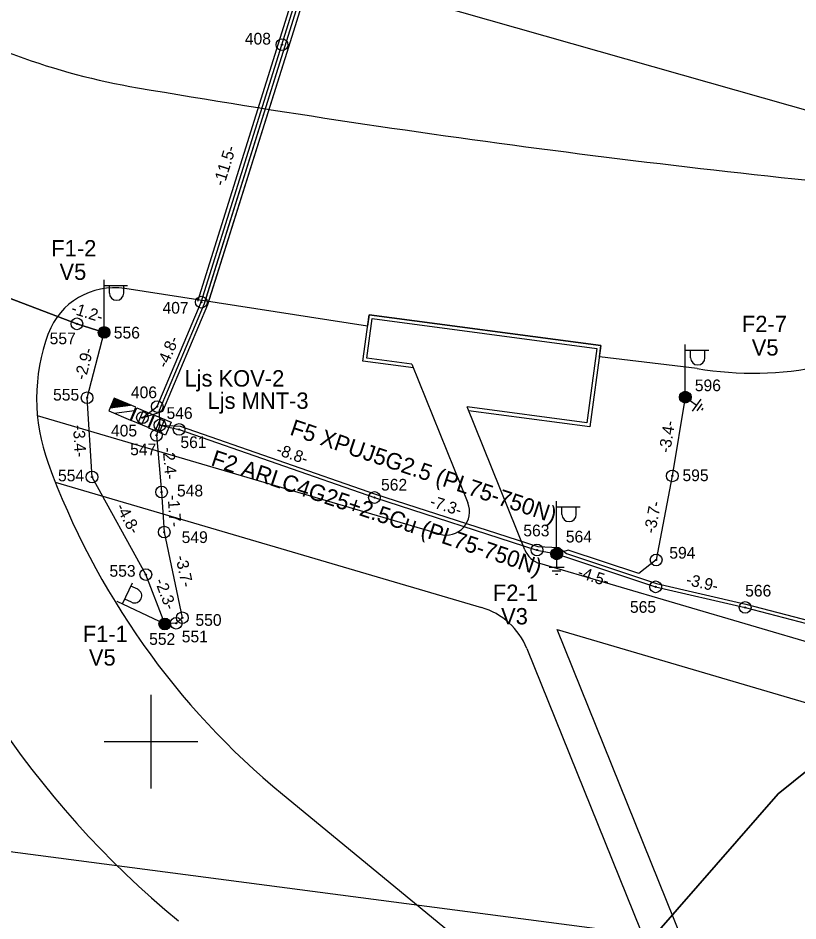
# Model space of a CAD drawing. Extents: x 528816 to 533196, y 6574767 to 6575847.
# Drawn here: x 530394.32 to 530427.64, y 6575142.34 to 6575180.88 of the extents above; entities that cross this region are included whole.
import ezdxf

# ---------------------------------------------------------------- set-up
doc = ezdxf.new("R2010")
doc.units = 0
for name, color, linetype in [('ELRAJATISMP', 7, 'Continuous'), ('JOONSIDE', 7, 'Continuous'), ('KOORDPUNKT', 7, 'Continuous'), ('MOOTPIIR', 7, 'Continuous'), ('MPKAABEL', 7, 'Continuous'), ('PIIR', 7, 'Continuous'), ('POST', 7, 'Continuous'), ('TEE', 7, 'Continuous'), ('VORK', 7, 'Continuous')]:
    doc.layers.add(name, color=color, linetype=linetype)

msp = doc.modelspace()

# ---------------------------------------------------------------- linework, layer by layer
at = {"layer": 'ELRAJATISMP'}
for p, q in [((530398.432, 6575164.662), (530398.198, 6575164.113)), ((530398.994, 6575164.35), (530398.406, 6575164.6)), ((530399.027, 6575164.354), (530398.412, 6575164.616)), ((530399.059, 6575164.359), (530398.419, 6575164.631)), ((530399.092, 6575164.363), (530398.425, 6575164.647)), ((530399.36, 6575164.268), (530398.432, 6575164.662)), ((530398.257, 6575164.252), (530399.125, 6575164.367)), ((530398.272, 6575164.254), (530398.26, 6575164.259)), ((530398.305, 6575164.258), (530398.267, 6575164.275)), ((530398.338, 6575164.263), (530398.274, 6575164.29)), ((530398.371, 6575164.267), (530398.28, 6575164.306)), ((530398.403, 6575164.271), (530398.287, 6575164.321)), ((530398.436, 6575164.276), (530398.293, 6575164.337)), ((530398.469, 6575164.28), (530398.3, 6575164.352)), ((530398.502, 6575164.285), (530398.307, 6575164.368)), ((530398.535, 6575164.289), (530398.313, 6575164.383)), ((530398.567, 6575164.293), (530398.32, 6575164.399)), ((530398.6, 6575164.298), (530398.326, 6575164.414)), ((530398.633, 6575164.302), (530398.333, 6575164.43)), ((530398.666, 6575164.306), (530398.34, 6575164.445)), ((530398.699, 6575164.311), (530398.346, 6575164.461)), ((530398.731, 6575164.315), (530398.353, 6575164.476)), ((530398.764, 6575164.319), (530398.359, 6575164.492)), ((530398.797, 6575164.324), (530398.366, 6575164.507)), ((530398.83, 6575164.328), (530398.373, 6575164.523)), ((530398.863, 6575164.333), (530398.379, 6575164.538)), ((530398.895, 6575164.337), (530398.386, 6575164.554)), ((530398.928, 6575164.341), (530398.392, 6575164.569)), ((530398.961, 6575164.346), (530398.399, 6575164.585)), ((530399.126, 6575163.718), (530399.36, 6575164.268)), ((530398.198, 6575164.113), (530399.126, 6575163.718)), ((530398.433, 6575164.013), (530399.3, 6575164.129)), ((530399.672, 6575164.135), (530399.438, 6575163.586)), ((530399.834, 6575164.066), (530399.6, 6575163.517)), ((530400.421, 6575163.816), (530400.187, 6575163.267)), ((530400.583, 6575163.747), (530400.349, 6575163.198))]:
    msp.add_line(p, q, dxfattribs=at)
for points in [[(530399.396, 6575164.252), (530400.109, 6575163.949), (530399.875, 6575163.4), (530399.163, 6575163.703)], [(530400.146, 6575163.933), (530400.858, 6575163.63), (530400.624, 6575163.081), (530399.912, 6575163.384)]]:
    msp.add_lwpolyline(points, close=True, dxfattribs=at)
at = {"layer": 'KOORDPUNKT'}
for centre, radius in [((530405.598, 6575179.746), 0.25), ((530405.598, 6575179.746), 0.025), ((530405.598, 6575179.746), 0.0221), ((530405.598, 6575179.746), 0.0191), ((530405.598, 6575179.746), 0.0161), ((530405.598, 6575179.746), 0.0132), ((530405.598, 6575179.746), 0.0102), ((530405.598, 6575179.746), 0.00726), ((530405.598, 6575179.746), 0.0043), ((530402.151, 6575168.757), 0.25), ((530402.151, 6575168.757), 0.025), ((530402.151, 6575168.757), 0.0221), ((530402.151, 6575168.757), 0.0191), ((530402.151, 6575168.757), 0.0161), ((530402.151, 6575168.757), 0.0132), ((530402.151, 6575168.757), 0.0102), ((530402.151, 6575168.757), 0.00726), ((530402.151, 6575168.757), 0.0043), ((530396.839, 6575167.831), 0.25), ((530396.839, 6575167.831), 0.025), ((530396.839, 6575167.831), 0.0221), ((530396.839, 6575167.831), 0.0191), ((530396.839, 6575167.831), 0.0161), ((530396.839, 6575167.831), 0.0132), ((530396.839, 6575167.831), 0.0102), ((530396.839, 6575167.831), 0.00726), ((530396.839, 6575167.831), 0.0043), ((530397.999, 6575167.464), 0.25), ((530397.999, 6575167.464), 0.025), ((530397.999, 6575167.464), 0.0221), ((530397.999, 6575167.464), 0.0191), ((530397.999, 6575167.464), 0.0161), ((530397.999, 6575167.464), 0.0132), ((530397.999, 6575167.464), 0.0102), ((530397.999, 6575167.464), 0.00726), ((530397.999, 6575167.464), 0.0043), ((530397.274, 6575164.675), 0.25), ((530397.274, 6575164.675), 0.025), ((530397.274, 6575164.675), 0.0221), ((530397.274, 6575164.675), 0.0191), ((530397.274, 6575164.675), 0.0161), ((530397.274, 6575164.675), 0.0132), ((530397.274, 6575164.675), 0.0102), ((530397.274, 6575164.675), 0.00726), ((530397.274, 6575164.675), 0.0043), ((530422.827, 6575164.702), 0.25), ((530422.827, 6575164.702), 0.025), ((530422.827, 6575164.702), 0.0221), ((530422.827, 6575164.702), 0.0191), ((530422.827, 6575164.702), 0.0161), ((530422.827, 6575164.702), 0.0132), ((530422.827, 6575164.702), 0.0102), ((530422.827, 6575164.702), 0.00726), ((530422.827, 6575164.702), 0.0043), ((530400.268, 6575164.3), 0.25), ((530400.268, 6575164.3), 0.025), ((530400.268, 6575164.3), 0.0221), ((530400.268, 6575164.3), 0.0191), ((530400.268, 6575164.3), 0.0161), ((530400.268, 6575164.3), 0.0132), ((530400.268, 6575164.3), 0.0102), ((530400.268, 6575164.3), 0.00726), ((530400.268, 6575164.3), 0.0043), ((530399.636, 6575163.826), 0.25), ((530399.636, 6575163.826), 0.025), ((530399.636, 6575163.826), 0.0221), ((530399.636, 6575163.826), 0.0191), ((530399.636, 6575163.826), 0.0161), ((530399.636, 6575163.826), 0.0132), ((530399.636, 6575163.826), 0.0102), ((530399.636, 6575163.826), 0.00726), ((530399.636, 6575163.826), 0.0043), ((530400.385, 6575163.507), 0.25), ((530400.385, 6575163.507), 0.025), ((530400.385, 6575163.507), 0.0221), ((530400.385, 6575163.507), 0.0191), ((530400.385, 6575163.507), 0.0161), ((530400.385, 6575163.507), 0.0132), ((530400.385, 6575163.507), 0.0102), ((530400.385, 6575163.507), 0.00726), ((530400.385, 6575163.507), 0.0043), ((530401.203, 6575163.323), 0.25), ((530400.236, 6575163.073), 0.25), ((530400.236, 6575163.073), 0.025), ((530400.236, 6575163.073), 0.0221), ((530400.236, 6575163.073), 0.0191), ((530400.236, 6575163.073), 0.0161), ((530400.236, 6575163.073), 0.0132), ((530400.236, 6575163.073), 0.0102), ((530400.236, 6575163.073), 0.00726), ((530400.236, 6575163.073), 0.0043), ((530401.203, 6575163.323), 0.025), ((530401.203, 6575163.323), 0.0221), ((530401.203, 6575163.323), 0.0191), ((530401.203, 6575163.323), 0.0161), ((530401.203, 6575163.323), 0.0132), ((530401.203, 6575163.323), 0.0102), ((530401.203, 6575163.323), 0.00726), ((530401.203, 6575163.323), 0.0043), ((530397.485, 6575161.292), 0.25), ((530422.271, 6575161.342), 0.25), ((530397.485, 6575161.292), 0.025), ((530397.485, 6575161.292), 0.0221), ((530397.485, 6575161.292), 0.0191), ((530397.485, 6575161.292), 0.0161), ((530397.485, 6575161.292), 0.0132), ((530397.485, 6575161.292), 0.0102), ((530397.485, 6575161.292), 0.00726), ((530397.485, 6575161.292), 0.0043), ((530422.271, 6575161.342), 0.025), ((530422.271, 6575161.342), 0.0221), ((530422.271, 6575161.342), 0.0191), ((530422.271, 6575161.342), 0.0161), ((530422.271, 6575161.342), 0.0132), ((530422.271, 6575161.342), 0.0102), ((530422.271, 6575161.342), 0.00726), ((530422.271, 6575161.342), 0.0043), ((530400.453, 6575160.652), 0.25), ((530400.453, 6575160.652), 0.025), ((530400.453, 6575160.652), 0.0221), ((530400.453, 6575160.652), 0.0191), ((530400.453, 6575160.652), 0.0161), ((530400.453, 6575160.652), 0.0132), ((530400.453, 6575160.652), 0.0102), ((530400.453, 6575160.652), 0.00726), ((530400.453, 6575160.652), 0.0043), ((530409.549, 6575160.419), 0.25), ((530409.549, 6575160.419), 0.025), ((530409.549, 6575160.419), 0.0221), ((530409.549, 6575160.419), 0.0191), ((530409.549, 6575160.419), 0.0161), ((530409.549, 6575160.419), 0.0132), ((530409.549, 6575160.419), 0.0102), ((530409.549, 6575160.419), 0.00726), ((530409.549, 6575160.419), 0.0043), ((530400.568, 6575158.94), 0.25), ((530400.568, 6575158.94), 0.025), ((530400.568, 6575158.94), 0.0221), ((530400.568, 6575158.94), 0.0191), ((530400.568, 6575158.94), 0.0161), ((530400.568, 6575158.94), 0.0132), ((530400.568, 6575158.94), 0.0102), ((530400.568, 6575158.94), 0.00726), ((530400.568, 6575158.94), 0.0043), ((530416.491, 6575158.177), 0.25), ((530416.491, 6575158.177), 0.025), ((530416.491, 6575158.177), 0.0221), ((530416.491, 6575158.177), 0.0191), ((530416.491, 6575158.177), 0.0161), ((530416.491, 6575158.177), 0.0132), ((530416.491, 6575158.177), 0.0102), ((530416.491, 6575158.177), 0.00726), ((530416.491, 6575158.177), 0.0043), ((530417.33, 6575158.014), 0.25), ((530417.33, 6575158.014), 0.025), ((530417.33, 6575158.014), 0.0221), ((530417.33, 6575158.014), 0.0191), ((530417.33, 6575158.014), 0.0161), ((530417.33, 6575158.014), 0.0132), ((530417.33, 6575158.014), 0.0102), ((530417.33, 6575158.014), 0.00726), ((530417.33, 6575158.014), 0.0043), ((530421.582, 6575157.753), 0.25), ((530421.582, 6575157.753), 0.025), ((530421.582, 6575157.753), 0.0221), ((530421.582, 6575157.753), 0.0191), ((530421.582, 6575157.753), 0.0161), ((530421.582, 6575157.753), 0.0132), ((530421.582, 6575157.753), 0.0102), ((530421.582, 6575157.753), 0.00726), ((530421.582, 6575157.753), 0.0043), ((530399.782, 6575157.128), 0.25), ((530399.782, 6575157.128), 0.025), ((530399.782, 6575157.128), 0.0221), ((530399.782, 6575157.128), 0.0191), ((530399.782, 6575157.128), 0.0161), ((530399.782, 6575157.128), 0.0132), ((530399.782, 6575157.128), 0.0102), ((530399.782, 6575157.128), 0.00726), ((530399.782, 6575157.128), 0.0043), ((530421.559, 6575156.606), 0.25), ((530421.559, 6575156.606), 0.025), ((530421.559, 6575156.606), 0.0221), ((530421.559, 6575156.606), 0.0191), ((530421.559, 6575156.606), 0.0161), ((530421.559, 6575156.606), 0.0132), ((530421.559, 6575156.606), 0.0102), ((530421.559, 6575156.606), 0.00726), ((530421.559, 6575156.606), 0.0043), ((530425.384, 6575155.726), 0.25), ((530425.384, 6575155.726), 0.025), ((530425.384, 6575155.726), 0.0221), ((530425.384, 6575155.726), 0.0191), ((530425.384, 6575155.726), 0.0161), ((530425.384, 6575155.726), 0.0132), ((530425.384, 6575155.726), 0.0102), ((530425.384, 6575155.726), 0.00726), ((530425.384, 6575155.726), 0.0043), ((530401.34, 6575155.285), 0.25), ((530400.591, 6575155.02), 0.25), ((530400.591, 6575155.02), 0.025), ((530400.591, 6575155.02), 0.0221), ((530400.591, 6575155.02), 0.0191), ((530400.591, 6575155.02), 0.0161), ((530400.591, 6575155.02), 0.0132), ((530400.591, 6575155.02), 0.0102), ((530400.591, 6575155.02), 0.00726), ((530400.591, 6575155.02), 0.0043), ((530401.079, 6575155.05), 0.25), ((530401.079, 6575155.05), 0.025), ((530401.079, 6575155.05), 0.0221), ((530401.079, 6575155.05), 0.0191), ((530401.079, 6575155.05), 0.0161), ((530401.079, 6575155.05), 0.0132), ((530401.079, 6575155.05), 0.0102), ((530401.079, 6575155.05), 0.00726), ((530401.079, 6575155.05), 0.0043), ((530401.34, 6575155.285), 0.025), ((530401.34, 6575155.285), 0.0221), ((530401.34, 6575155.285), 0.0191), ((530401.34, 6575155.285), 0.0161), ((530401.34, 6575155.285), 0.0132), ((530401.34, 6575155.285), 0.0102), ((530401.34, 6575155.285), 0.00726), ((530401.34, 6575155.285), 0.0043)]:
    msp.add_circle(centre, radius, dxfattribs=at)
at = {"layer": 'MOOTPIIR'}
msp.add_lwpolyline([(531095.311, 6575014.115), (530588.571, 6575165.473), (530567.771, 6575123.429), (530491.649, 6575144.672), (530473.061, 6575134.936), (530381.892, 6575146.885), (530359.764, 6575180.52), (530373.484, 6575231.858), (530213.717, 6575275.23)], dxfattribs=at)
at = {"layer": 'MPKAABEL'}
for points in [[(530399.636, 6575163.826), (530400.268, 6575164.3), (530402.151, 6575168.757), (530405.598, 6575179.746), (530407.502, 6575185.866), (530409.219, 6575193.378), (530411.25, 6575201.888), (530412.515, 6575206.407), (530414.639, 6575211.986), (530415.519, 6575214.545), (530417.004, 6575219.916), (530418.001, 6575223.392), (530418.906, 6575226.247), (530419.81, 6575229.101), (530419.617, 6575230.34), (530418.681, 6575231.114)], [(530399.636, 6575163.826), (530400.268, 6575164.3), (530402.151, 6575168.757), (530405.598, 6575179.746), (530407.502, 6575185.866), (530409.219, 6575193.378), (530411.25, 6575201.888), (530412.515, 6575206.407), (530414.639, 6575211.986), (530415.519, 6575214.545), (530417.004, 6575219.916), (530418.001, 6575223.392), (530418.906, 6575226.247), (530419.81, 6575229.101), (530419.617, 6575230.34), (530418.681, 6575231.114)], [(530402.151, 6575168.757), (530405.598, 6575179.746), (530407.502, 6575185.866), (530409.219, 6575193.378), (530411.25, 6575201.888), (530412.515, 6575206.407), (530414.639, 6575211.986), (530415.519, 6575214.545), (530417.004, 6575219.916), (530418.001, 6575223.392), (530418.906, 6575226.247), (530419.81, 6575229.101)], [(530402.008, 6575168.802), (530405.455, 6575179.791), (530407.357, 6575185.905), (530409.073, 6575193.412), (530411.105, 6575201.926), (530412.372, 6575206.454), (530414.498, 6575212.037), (530415.376, 6575214.59), (530416.86, 6575219.956), (530417.857, 6575223.436), (530418.763, 6575226.292)], [(530400.385, 6575163.507), (530400.369, 6575164.152), (530402.292, 6575168.706), (530405.741, 6575179.702), (530407.647, 6575185.827), (530409.365, 6575193.344), (530411.395, 6575201.85), (530412.658, 6575206.36), (530414.78, 6575211.935), (530415.681, 6575214.565), (530416.552, 6575215.046), (530421.989, 6575213.719), (530429.896, 6575211.769), (530438.874, 6575209.807), (530445.678, 6575208.566), (530454.942, 6575207.201), (530463.832, 6575205.728), (530466.988, 6575205.483), (530470.248, 6575205.509), (530473.709, 6575207.081), (530475.927, 6575208.171), (530477.162, 6575208.999)], [(530400.385, 6575163.507), (530400.369, 6575164.152), (530402.292, 6575168.706), (530405.741, 6575179.702), (530407.647, 6575185.827), (530409.365, 6575193.344), (530411.395, 6575201.85), (530412.658, 6575206.36), (530414.78, 6575211.935), (530415.681, 6575214.565), (530416.552, 6575215.046), (530421.989, 6575213.719), (530429.896, 6575211.769), (530438.874, 6575209.807), (530445.678, 6575208.566), (530454.942, 6575207.201), (530463.832, 6575205.728), (530466.988, 6575205.483), (530470.248, 6575205.509), (530473.709, 6575207.081), (530475.927, 6575208.171), (530477.162, 6575208.999)], [(530402.295, 6575168.712), (530405.741, 6575179.702), (530407.647, 6575185.827), (530409.365, 6575193.344), (530411.395, 6575201.85), (530412.658, 6575206.36), (530414.78, 6575211.935), (530415.681, 6575214.565)], [(530402.438, 6575168.668), (530405.885, 6575179.657), (530407.792, 6575185.788), (530409.512, 6575193.31), (530411.541, 6575201.813), (530412.8, 6575206.313), (530414.921, 6575211.883), (530415.808, 6575214.464)], [(530399.636, 6575163.826), (530400.513, 6575164.107), (530402.433, 6575168.654), (530405.885, 6575179.657), (530407.792, 6575185.788)], [(530399.636, 6575163.826), (530400.513, 6575164.107), (530402.433, 6575168.654), (530405.885, 6575179.657), (530407.792, 6575185.788)], [(530400.385, 6575163.507), (530400.236, 6575163.073), (530400.453, 6575160.652), (530400.568, 6575158.94), (530401.34, 6575155.285), (530401.079, 6575155.05), (530400.591, 6575155.02), (530399.782, 6575157.128), (530397.485, 6575161.292), (530397.274, 6575164.675), (530397.999, 6575167.464), (530396.839, 6575167.831), (530381.249, 6575173.765), (530375.162, 6575176.008), (530369.341, 6575177.957)], [(530381.249, 6575173.765), (530396.839, 6575167.831), (530397.999, 6575167.464)], [(530400.385, 6575163.507), (530400.236, 6575163.073), (530400.453, 6575160.652), (530400.568, 6575158.94), (530401.34, 6575155.285), (530401.079, 6575155.05), (530400.591, 6575155.02), (530399.782, 6575157.128), (530397.485, 6575161.292), (530397.274, 6575164.675), (530397.999, 6575167.464)], [(530422.827, 6575164.702), (530422.271, 6575161.342), (530421.582, 6575157.753), (530420.848, 6575157.178), (530417.824, 6575158.166), (530417.33, 6575158.014)], [(530422.827, 6575164.702), (530422.271, 6575161.342), (530421.582, 6575157.753), (530420.848, 6575157.178), (530417.824, 6575158.166), (530417.33, 6575158.014)], [(530423.491, 6575164.619), (530423.122, 6575164.101)], [(530423.031, 6575164.557), (530423.307, 6575164.36)], [(530423.536, 6575164.423), (530423.322, 6575164.123)], [(530423.58, 6575164.226), (530423.522, 6575164.145)], [(530400.385, 6575163.507), (530401.203, 6575163.323), (530409.549, 6575160.419), (530416.491, 6575158.177), (530417.33, 6575158.014)], [(530400.385, 6575163.507), (530401.253, 6575163.465), (530409.597, 6575160.561), (530416.526, 6575158.323), (530417.423, 6575158.291), (530417.751, 6575158.032), (530421.601, 6575156.75), (530425.42, 6575155.872), (530432.959, 6575153.904), (530443.404, 6575150.929), (530446.547, 6575150.029)], [(530400.385, 6575163.507), (530401.203, 6575163.323), (530409.549, 6575160.419), (530416.491, 6575158.177), (530417.33, 6575158.014)], [(530400.385, 6575163.507), (530401.253, 6575163.465), (530409.597, 6575160.561), (530416.526, 6575158.323), (530417.423, 6575158.291), (530417.751, 6575158.032), (530421.601, 6575156.75), (530425.42, 6575155.872), (530432.959, 6575153.904), (530443.404, 6575150.929), (530446.547, 6575150.029)], [(530417.33, 6575157.764), (530417.33, 6575157.425)], [(530417.33, 6575158.014), (530421.559, 6575156.606), (530425.384, 6575155.726), (530432.92, 6575153.759), (530443.363, 6575150.785), (530446.495, 6575149.888), (530448.745, 6575148.873), (530449.856, 6575148.56)], [(530417.33, 6575158.014), (530421.559, 6575156.606), (530425.384, 6575155.726), (530432.92, 6575153.759), (530443.363, 6575150.785), (530446.495, 6575149.888), (530448.745, 6575148.873), (530449.856, 6575148.56)], [(530417.648, 6575157.425), (530417.013, 6575157.425)], [(530417.514, 6575157.275), (530417.147, 6575157.275)], [(530417.38, 6575157.125), (530417.28, 6575157.125)]]:
    msp.add_lwpolyline(points, dxfattribs=at)
at = {"layer": 'PIIR'}
msp.add_lwpolyline([(530265.8, 6575197.59), (530278.67, 6575225.64), (530793.5, 6575079.3), (530785.13, 6575060.33), (530439.94, 6575111.43), (530441.44, 6575123.62), (530445.56, 6575162.85), (530426.79, 6575147.77), (530414.64, 6575133.85), (530404.76, 6575116.11), (530405.07, 6575130.77), (530384.11, 6575151.64), (530378.13, 6575165.19)], close=True, dxfattribs=at)
msp.add_lwpolyline([(530394.796, 6575090.398), (530398.9, 6575102.35), (530404.76, 6575116.11), (530414.64, 6575133.85), (530426.79, 6575147.77), (530445.56, 6575162.85), (530409.31, 6575115.49), (530399.517, 6575089.765)], dxfattribs=at)
at = {"layer": 'POST'}
for p, q in [((530397.999, 6575167.714), (530397.999, 6575169.714)), ((530397.999, 6575169.464), (530398.999, 6575169.464)), ((530398.226, 6575169.143), (530398.226, 6575169.464)), ((530398.839, 6575169.143), (530398.839, 6575169.464)), ((530397.999, 6575167.464), (530397.999, 6575167.464)), ((530422.827, 6575164.952), (530422.827, 6575166.952)), ((530422.827, 6575166.702), (530423.827, 6575166.702)), ((530423.054, 6575166.381), (530423.054, 6575166.702)), ((530423.666, 6575166.381), (530423.666, 6575166.702)), ((530422.827, 6575164.702), (530422.827, 6575164.702)), ((530417.33, 6575158.264), (530417.33, 6575160.264)), ((530417.33, 6575160.014), (530418.33, 6575160.014)), ((530417.557, 6575159.693), (530417.557, 6575160.014)), ((530418.17, 6575159.693), (530418.17, 6575160.014)), ((530417.33, 6575158.014), (530417.33, 6575158.014)), ((530398.784, 6575155.878), (530399.214, 6575156.781)), ((530399.435, 6575156.499), (530399.145, 6575156.636)), ((530400.365, 6575155.127), (530398.559, 6575155.985)), ((530399.172, 6575155.945), (530398.882, 6575156.083)), ((530400.591, 6575155.02), (530400.591, 6575155.02))]:
    msp.add_line(p, q, dxfattribs=at)
for centre, radius in [((530397.999, 6575167.464), 0.25), ((530397.999, 6575167.464), 0.225), ((530397.999, 6575167.464), 0.2), ((530397.999, 6575167.464), 0.175), ((530397.999, 6575167.464), 0.15), ((530397.999, 6575167.464), 0.125), ((530397.999, 6575167.464), 0.1), ((530397.999, 6575167.464), 0.075), ((530397.999, 6575167.464), 0.05), ((530397.999, 6575167.464), 0.025), ((530422.827, 6575164.702), 0.25), ((530422.827, 6575164.702), 0.225), ((530422.827, 6575164.702), 0.2), ((530422.827, 6575164.702), 0.175), ((530422.827, 6575164.702), 0.15), ((530422.827, 6575164.702), 0.125), ((530422.827, 6575164.702), 0.1), ((530422.827, 6575164.702), 0.075), ((530422.827, 6575164.702), 0.05), ((530422.827, 6575164.702), 0.025), ((530417.33, 6575158.014), 0.25), ((530417.33, 6575158.014), 0.225), ((530417.33, 6575158.014), 0.2), ((530417.33, 6575158.014), 0.175), ((530417.33, 6575158.014), 0.15), ((530417.33, 6575158.014), 0.125), ((530417.33, 6575158.014), 0.1), ((530417.33, 6575158.014), 0.075), ((530417.33, 6575158.014), 0.05), ((530417.33, 6575158.014), 0.025), ((530400.591, 6575155.02), 0.25), ((530400.591, 6575155.02), 0.225), ((530400.591, 6575155.02), 0.2), ((530400.591, 6575155.02), 0.175), ((530400.591, 6575155.02), 0.15), ((530400.591, 6575155.02), 0.125), ((530400.591, 6575155.02), 0.1), ((530400.591, 6575155.02), 0.075), ((530400.591, 6575155.02), 0.05), ((530400.591, 6575155.02), 0.025)]:
    msp.add_circle(centre, radius, dxfattribs=at)
for centre, start, end in [((530398.533, 6575169.143), 180, 0), ((530423.36, 6575166.381), 180, 0), ((530417.864, 6575159.693), 180, 0), ((530399.303, 6575156.222), 244.5895, 64.5895)]:
    msp.add_arc(centre, 0.306, start, end, dxfattribs=at)
at = {"layer": 'TEE'}
for points in [[(530443.765, 6575172.466), (530339.415, 6575202.098)], [(530423.331, 6575165.928), (530419.159, 6575166.422), (530419.218, 6575166.901), (530409.321, 6575168.223), (530409.256, 6575167.733), (530398.887, 6575169.336)], [(530411.214, 6575165.952), (530409.057, 6575166.24), (530409.321, 6575168.223), (530419.218, 6575166.901), (530418.756, 6575163.433), (530413.571, 6575164.124)], [(530411.15, 6575166.112), (530409.225, 6575166.369), (530409.45, 6575168.054), (530419.05, 6575166.772), (530418.627, 6575163.602), (530413.506, 6575164.284)], [(530411.15, 6575166.112), (530413.543, 6575160.189)], [(530415.972, 6575158.182), (530413.506, 6575164.284)], [(530412.335, 6575158.855), (530395.152, 6575163.899)], [(530395.916, 6575161.07), (530414.12, 6575155.725)], [(530464.681, 6575143.486), (530416.618, 6575157.597)], [(530426.367, 6575132.46), (530417.348, 6575154.777), (530461.164, 6575141.913), (530427.581, 6575131.877), (530427.581, 6575131.877)], [(530416.056, 6575153.97), (530425.169, 6575131.422)], [(530405.624, 6575147.748), (530421.819, 6575134.419)]]:
    msp.add_lwpolyline(points, dxfattribs=at)
for centre, radius, start, end in [((530404.487, 6575207.481), 30, 239.8193, 260.3014), ((530475.074, 6575620.492), 449, 260.3014, 265.02507), ((530398.428, 6575166.371), 3, 81.209, 159.6985), ((530403.118, 6575164.637), 8, 159.6985, 200.0991), ((530425.732, 6575179.931), 14.208, 260.2725, 281.9424), ((530426.595, 6575173.228), 40, 196.1367, 230.5433), ((530426.595, 6575173.228), 33, 200.0991, 230.5433), ((530412.616, 6575159.814), 1, 253.638, 22.0054), ((530416.899, 6575158.557), 1, 202.0054, 253.638), ((530413.275, 6575152.846), 3, 22.0054, 73.638)]:
    msp.add_arc(centre, radius, start, end, dxfattribs=at)
at = {"layer": 'VORK'}
for p, q in [((530400, 6575152), (530400, 6575148)), ((530398, 6575150), (530402, 6575150))]:
    msp.add_line(p, q, dxfattribs=at)

# ---------------------------------------------------------------- texts
at = {"layer": 'ELRAJATISMP'}
for s, p in [('Ljs KOV-2', (530401.432, 6575165.154)), ('Ljs MNT-3', (530402.418, 6575164.202))]:
    msp.add_text(s, height=0.7, dxfattribs=at).set_placement(p)
at = {"layer": 'JOONSIDE'}
for s, rotation, p in [('-11.5-', 72.585, (530403.122, 6575173.68)), ('-1.2-', 342.4284, (530396.553, 6575168.294)), ('-4.8-', 67.0995, (530400.678, 6575165.912)), ('-2.9-', 75.4164, (530397.206, 6575165.406)), ('-3.4-', 273.569, (530396.668, 6575163.499)), ('-3.4-', 80.6041, (530422.176, 6575162.298)), ('-2.4-', 275.1219, (530400.496, 6575162.544)), ('-8.8-', 340.8125, (530405.312, 6575162.269)), ('-1.7-', 273.843, (530400.713, 6575160.511)), ('-7.3-', 342.0991, (530411.877, 6575160.047)), ('-4.8-', 298.8826, (530398.478, 6575160.009)), ('-3.7-', 79.1328, (530421.54, 6575158.858)), ('-3.7-', 281.9266, (530401.044, 6575157.898)), ('-4.5-', 341.5833, (530418.184, 6575157.033)), ('-2.3-', 290.9956, (530400.151, 6575156.864)), ('-3.9-', 347.0437, (530422.825, 6575156.697))]:
    msp.add_text(s, height=0.5, rotation=rotation, dxfattribs=at).set_placement(p)
at = {"layer": 'KOORDPUNKT'}
for s, p in [('408', (530404.011, 6575179.753)), ('407', (530400.494, 6575168.266)), ('556', (530398.414, 6575167.204)), ('557', (530395.673, 6575166.96)), ('596', (530423.234, 6575164.955)), ('555', (530395.82, 6575164.556)), ('406', (530399.144, 6575164.658)), ('546', (530400.666, 6575163.774)), ('405', (530398.294, 6575163.025)), ('547', (530399.112, 6575162.223)), ('561', (530401.26, 6575162.529)), ('554', (530396.031, 6575161.109)), ('595', (530422.707, 6575161.117)), ('562', (530409.83, 6575160.714)), ('548', (530401.113, 6575160.462)), ('563', (530415.908, 6575158.76)), ('549', (530401.313, 6575158.476)), ('564', (530417.724, 6575158.499)), ('594', (530422.144, 6575157.809)), ('553', (530398.23, 6575157.037)), ('566', (530425.384, 6575156.19)), ('565', (530420.463, 6575155.496)), ('550', (530401.902, 6575154.941)), ('552', (530399.924, 6575154.128)), ('551', (530401.318, 6575154.235))]:
    msp.add_text(s, height=0.5, dxfattribs=at).set_placement(p)
at = {"layer": 'MPKAABEL'}
for s, p in [('F5 XPUJ5G2.5 (PL75-750N)', (530405.896, 6575163.111)), ('F2 ARLC4G25+2.5Cu (PL75-750N)', (530402.524, 6575161.803))]:
    msp.add_text(s, height=0.7, rotation=341.3938, dxfattribs=at).set_placement(p)
at = {"layer": 'POST'}
for s, p in [('F1-2', (530395.744, 6575170.707)), ('V5', (530396.094, 6575169.707)), ('F2-7', (530425.245, 6575167.477)), ('V5', (530425.665, 6575166.477)), ('F2-1', (530414.608, 6575156)), ('V3', (530414.958, 6575155)), ('F1-1', (530397.086, 6575154.244)), ('V5', (530397.349, 6575153.244))]:
    msp.add_text(s, height=0.7, dxfattribs=at).set_placement(p)

doc.saveas('drawing.dxf')
